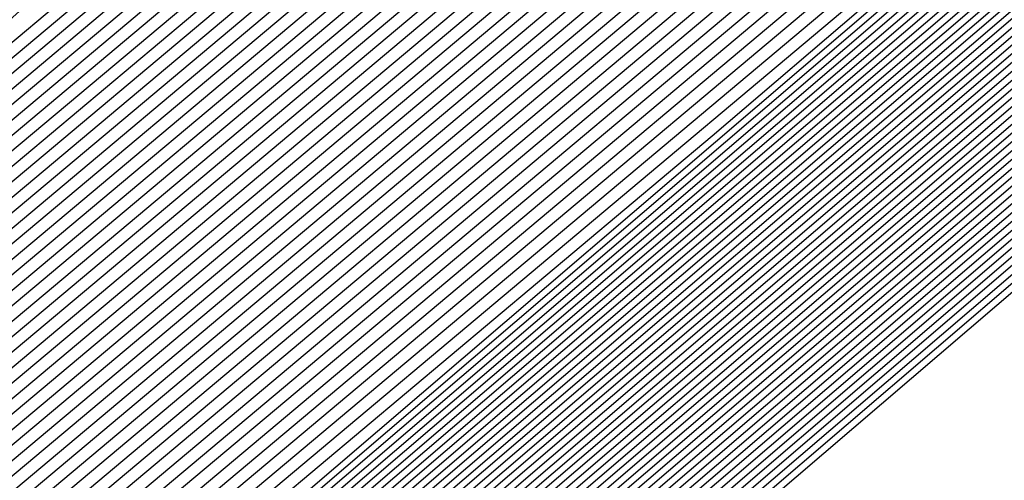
# Model space of a CAD drawing. Extents: x 3249832 to 3255657, y 13789405 to 13793316.
# Tile 800 of 1056: x 3253208.856 to 3253209.124, y 13791257.616 to 13791257.742. Entities that reach past the tile are written whole.
import ezdxf

# ---------------------------------------------------------------- set-up
doc = ezdxf.new("R2010")
doc.units = 0
doc.header["$LTSCALE"] = 100
doc.header["$MEASUREMENT"] = 0
for name, color, linetype in [('GRATIO_03231_CON', 1, 'CONTINUOUS'), ('GRATIO_0323_ICON', 1, 'CONTINUOUS'), ('TARGETS_EAST', 7, 'CONTINUOUS')]:
    doc.layers.add(name, color=color, linetype=linetype)

# ---------------------------------------------------------------- blocks, each defined once
blk = doc.blocks.new('Gratio_032316_contours')
at = {"layer": 'GRATIO_03231_CON', "color": 5, "linetype": 'Continuous', "flags": 128}
for points in [[(3253308.192, 13791343.54795), (3253292.88418, 13791330.06879), (3253274.82152, 13791314.26524), (3253259.43492, 13791300.86805), (3253250.80192, 13791293.42045), (3253247.58666, 13791290.71576), (3253247.09991, 13791290.35984), (3253246.63023, 13791289.95949), (3253243.37731, 13791287.12548), (3253234.5186, 13791279.46953), (3253219.10173, 13791266.20888), (3253203.65505, 13791252.98282), (3253196.57706, 13791247.03615)], [(3253307.93948, 13791343.33011), (3253292.69468, 13791329.90645), (3253274.70635, 13791314.16802), (3253259.38301, 13791300.82611), (3253250.78538, 13791293.40937), (3253247.58319, 13791290.71602), (3253247.09838, 13791290.36164), (3253246.63006, 13791289.96223), (3253243.38596, 13791287.13554), (3253234.55099, 13791279.49977), (3253219.17525, 13791266.27429), (3253203.76972, 13791253.08339), (3253196.71057, 13791247.15255)], [(3253307.68696, 13791343.11228), (3253292.50518, 13791329.74412), (3253274.59119, 13791314.0708), (3253259.33109, 13791300.78416), (3253250.76884, 13791293.3983), (3253247.57972, 13791290.71628), (3253247.09685, 13791290.36343), (3253246.62988, 13791289.96496), (3253243.39462, 13791287.1456), (3253234.58339, 13791279.53), (3253219.24877, 13791266.33971), (3253203.88439, 13791253.18397), (3253196.84408, 13791247.26894)], [(3253307.18192, 13791342.67661), (3253292.12619, 13791329.41946), (3253274.36086, 13791313.87636), (3253259.22726, 13791300.70028), (3253250.73575, 13791293.37615), (3253247.57277, 13791290.7168), (3253247.09378, 13791290.36703), (3253246.62953, 13791289.97042), (3253243.41193, 13791287.16573), (3253234.64818, 13791279.59048), (3253219.39582, 13791266.47055), (3253204.11372, 13791253.38512), (3253197.11109, 13791247.50173)], [(3253306.9294, 13791342.45877), (3253291.93669, 13791329.25712), (3253274.24569, 13791313.77914), (3253259.17535, 13791300.65833), (3253250.71921, 13791293.36507), (3253247.5693, 13791290.71706), (3253247.09225, 13791290.36882), (3253246.62935, 13791289.97315), (3253243.42058, 13791287.17579), (3253234.68057, 13791279.62072), (3253219.46933, 13791266.53596), (3253204.22838, 13791253.4857), (3253197.2446, 13791247.61813)], [(3253306.67688, 13791342.24094), (3253291.74719, 13791329.09479), (3253274.13052, 13791313.68192), (3253259.12343, 13791300.61639), (3253250.70267, 13791293.354), (3253247.56583, 13791290.71731), (3253247.09072, 13791290.37062), (3253246.62918, 13791289.97588), (3253243.42924, 13791287.18585), (3253234.71297, 13791279.65096), (3253219.54285, 13791266.60138), (3253204.34305, 13791253.58627), (3253197.37811, 13791247.73453)], [(3253306.42436, 13791342.0231), (3253291.55769, 13791328.93246), (3253274.01535, 13791313.58469), (3253259.07151, 13791300.57445), (3253250.68613, 13791293.34292), (3253247.56236, 13791290.71757), (3253247.08919, 13791290.37242), (3253246.629, 13791289.97862), (3253243.43789, 13791287.19591), (3253234.74536, 13791279.68119), (3253219.61637, 13791266.6668), (3253204.45771, 13791253.68685), (3253197.51162, 13791247.85092)], [(3253305.91932, 13791341.58743), (3253291.17869, 13791328.60779), (3253273.78502, 13791313.39025), (3253258.96768, 13791300.49056), (3253250.65304, 13791293.32077), (3253247.55541, 13791290.71809), (3253247.08612, 13791290.37601), (3253246.62865, 13791289.98408), (3253243.4552, 13791287.21604), (3253234.81015, 13791279.74167), (3253219.76341, 13791266.79763), (3253204.68704, 13791253.888), (3253197.77863, 13791248.08372)], [(3253305.6668, 13791341.36959), (3253290.98919, 13791328.44546), (3253273.66985, 13791313.29303), (3253258.91577, 13791300.44861), (3253250.6365, 13791293.30969), (3253247.55194, 13791290.71835), (3253247.08459, 13791290.37781), (3253246.62848, 13791289.98681), (3253243.46386, 13791287.2261), (3253234.84255, 13791279.77191), (3253219.83693, 13791266.86305), (3253204.80171, 13791253.98858), (3253197.91214, 13791248.20012)], [(3253305.41428, 13791341.15176), (3253290.79969, 13791328.28313), (3253273.55469, 13791313.19581), (3253258.86385, 13791300.40667), (3253250.61995, 13791293.29862), (3253247.54847, 13791290.71861), (3253247.08306, 13791290.3796), (3253246.6283, 13791289.98954), (3253243.47251, 13791287.23616), (3253234.87494, 13791279.80214), (3253219.91045, 13791266.92847), (3253204.91637, 13791254.08915), (3253198.04565, 13791248.31651)], [(3253305.16176, 13791340.93392), (3253290.6102, 13791328.1208), (3253273.43952, 13791313.09859), (3253258.81194, 13791300.36473), (3253250.60341, 13791293.28754), (3253247.545, 13791290.71886), (3253247.08152, 13791290.3814), (3253246.62812, 13791289.99227), (3253243.48117, 13791287.24622), (3253234.90734, 13791279.83238), (3253219.98397, 13791266.99388), (3253205.03104, 13791254.18973), (3253198.17916, 13791248.43291)], [(3253304.65672, 13791340.49825), (3253290.2312, 13791327.79613), (3253273.20919, 13791312.90414), (3253258.70811, 13791300.28084), (3253250.57033, 13791293.26539), (3253247.53805, 13791290.71938), (3253247.07846, 13791290.385), (3253246.62777, 13791289.99774), (3253243.49848, 13791287.26634), (3253234.97213, 13791279.89286), (3253220.13101, 13791267.12472), (3253205.26037, 13791254.39088), (3253198.44617, 13791248.6657)], [(3253304.4042, 13791340.28041), (3253290.0417, 13791327.6338), (3253273.09402, 13791312.80692), (3253258.65619, 13791300.2389), (3253250.55378, 13791293.25432), (3253247.53458, 13791290.71964), (3253247.07693, 13791290.38679), (3253246.6276, 13791290.00047), (3253243.50713, 13791287.2764), (3253235.00453, 13791279.9231), (3253220.20453, 13791267.19013), (3253205.37503, 13791254.49146), (3253198.57968, 13791248.7821)], [(3253304.15168, 13791340.06258), (3253289.8522, 13791327.47147), (3253272.97886, 13791312.7097), (3253258.60428, 13791300.19695), (3253250.53724, 13791293.24324), (3253247.53111, 13791290.7199), (3253247.07539, 13791290.38859), (3253246.62742, 13791290.0032), (3253243.51579, 13791287.28647), (3253235.03692, 13791279.95333), (3253220.27805, 13791267.25555), (3253205.4897, 13791254.59203), (3253198.71319, 13791248.8985)], [(3253303.89916, 13791339.84474), (3253289.6627, 13791327.30914), (3253272.86369, 13791312.61248), (3253258.55236, 13791300.15501), (3253250.5207, 13791293.23216), (3253247.52764, 13791290.72015), (3253247.07386, 13791290.39039), (3253246.62724, 13791290.00593), (3253243.52444, 13791287.29653), (3253235.06932, 13791279.98357), (3253220.35157, 13791267.32097), (3253205.60436, 13791254.69261), (3253198.8467, 13791249.01489)], [(3253303.39412, 13791339.40907), (3253289.2837, 13791326.98447), (3253272.63335, 13791312.41804), (3253258.44853, 13791300.07112), (3253250.48761, 13791293.21001), (3253247.52069, 13791290.72067), (3253247.0708, 13791290.39398), (3253246.62689, 13791290.0114), (3253243.54175, 13791287.31665), (3253235.13411, 13791280.04405), (3253220.49861, 13791267.4518), (3253205.83369, 13791254.89376), (3253199.11371, 13791249.24769)], [(3253303.1416, 13791339.19123), (3253289.09421, 13791326.82214), (3253272.51819, 13791312.32081), (3253258.39661, 13791300.02918), (3253250.47107, 13791293.19894), (3253247.51722, 13791290.72093), (3253247.06927, 13791290.39578), (3253246.62672, 13791290.01413), (3253243.55041, 13791287.32671), (3253235.1665, 13791280.07429), (3253220.57213, 13791267.51722), (3253205.94836, 13791254.99434), (3253199.24722, 13791249.36409)], [(3253302.88908, 13791338.9734), (3253288.90471, 13791326.65981), (3253272.40302, 13791312.22359), (3253258.3447, 13791299.98724), (3253250.45453, 13791293.18786), (3253247.51375, 13791290.72119), (3253247.06773, 13791290.39757), (3253246.62654, 13791290.01686), (3253243.55907, 13791287.33677), (3253235.1989, 13791280.10452), (3253220.64565, 13791267.58263), (3253206.06302, 13791255.09491), (3253199.38073, 13791249.48048)], [(3253302.63656, 13791338.75556), (3253288.71521, 13791326.49747), (3253272.28786, 13791312.12637), (3253258.29278, 13791299.94529), (3253250.43798, 13791293.17679), (3253247.51028, 13791290.72145), (3253247.0662, 13791290.39937), (3253246.62637, 13791290.01959), (3253243.56772, 13791287.34683), (3253235.23129, 13791280.13476), (3253220.71917, 13791267.64805), (3253206.17769, 13791255.19549), (3253199.51423, 13791249.59688)], [(3253302.13153, 13791338.31989), (3253288.33621, 13791326.17281), (3253272.05752, 13791311.93193), (3253258.18895, 13791299.8614), (3253250.4049, 13791293.15464), (3253247.50334, 13791290.72196), (3253247.06314, 13791290.40297), (3253246.62601, 13791290.02505), (3253243.58503, 13791287.36696), (3253235.29608, 13791280.19524), (3253220.86621, 13791267.77889), (3253206.40702, 13791255.39664), (3253199.78125, 13791249.82967)], [(3253301.879, 13791338.10206), (3253288.14671, 13791326.01048), (3253271.94236, 13791311.83471), (3253258.13704, 13791299.81946), (3253250.38836, 13791293.14356), (3253247.49986, 13791290.72222), (3253247.0616, 13791290.40476), (3253246.62584, 13791290.02779), (3253243.59369, 13791287.37702), (3253235.32848, 13791280.22547), (3253220.93973, 13791267.8443), (3253206.52168, 13791255.49722), (3253199.91476, 13791249.94607)], [(3253301.62648, 13791337.88422), (3253287.95721, 13791325.84815), (3253271.82719, 13791311.73748), (3253258.08512, 13791299.77752), (3253250.37181, 13791293.13248), (3253247.49639, 13791290.72248), (3253247.06007, 13791290.40656), (3253246.62566, 13791290.03052), (3253243.60234, 13791287.38708), (3253235.36087, 13791280.25571), (3253221.01325, 13791267.90972), (3253206.63635, 13791255.59779), (3253200.04827, 13791250.06247)], [(3253301.37397, 13791337.66638), (3253287.76771, 13791325.68581), (3253271.71202, 13791311.64027), (3253258.03321, 13791299.73557), (3253250.35527, 13791293.12141), (3253247.49292, 13791290.72274), (3253247.05854, 13791290.40836), (3253246.62549, 13791290.03325), (3253243.611, 13791287.39714), (3253235.39327, 13791280.28595), (3253221.08677, 13791267.97514), (3253206.75101, 13791255.69837), (3253200.18178, 13791250.17887)], [(3253300.86893, 13791337.23071), (3253287.38872, 13791325.36115), (3253271.48169, 13791311.44582), (3253257.92938, 13791299.65169), (3253250.32219, 13791293.09926), (3253247.48598, 13791290.72325), (3253247.05547, 13791290.41195), (3253246.62514, 13791290.03871), (3253243.62831, 13791287.41727), (3253235.45806, 13791280.34643), (3253221.23381, 13791268.10597), (3253206.98034, 13791255.89952), (3253200.44879, 13791250.41166)], [(3253300.61641, 13791337.01288), (3253287.19922, 13791325.19882), (3253271.36652, 13791311.3486), (3253257.87746, 13791299.60974), (3253250.30564, 13791293.08818), (3253247.4825, 13791290.72351), (3253247.05394, 13791290.41375), (3253246.62496, 13791290.04144), (3253243.63696, 13791287.42733), (3253235.49045, 13791280.37666), (3253221.30733, 13791268.17139), (3253207.09501, 13791256.0001), (3253200.5823, 13791250.52806)], [(3253300.36389, 13791336.79504), (3253287.00972, 13791325.03648), (3253271.25136, 13791311.25138), (3253257.82555, 13791299.5678), (3253250.2891, 13791293.07711), (3253247.47903, 13791290.72377), (3253247.05241, 13791290.41554), (3253246.62478, 13791290.04418), (3253243.64562, 13791287.43739), (3253235.52285, 13791280.4069), (3253221.38085, 13791268.2368), (3253207.20967, 13791256.10068), (3253200.71581, 13791250.64445)], [(3253300.11137, 13791336.57721), (3253286.82022, 13791324.87415), (3253271.13619, 13791311.15416), (3253257.77363, 13791299.52586), (3253250.27256, 13791293.06603), (3253247.47556, 13791290.72403), (3253247.05088, 13791290.41734), (3253246.62461, 13791290.04691), (3253243.65427, 13791287.44745), (3253235.55525, 13791280.43714), (3253221.45437, 13791268.30222), (3253207.32434, 13791256.20125), (3253200.84931, 13791250.76085)], [(3253299.60633, 13791336.14153), (3253286.44122, 13791324.54949), (3253270.90586, 13791310.95971), (3253257.6698, 13791299.44197), (3253250.23947, 13791293.04388), (3253247.46862, 13791290.72454), (3253247.04781, 13791290.42093), (3253246.62426, 13791290.05237), (3253243.67158, 13791287.46757), (3253235.62004, 13791280.49761), (3253221.60141, 13791268.43306), (3253207.55367, 13791256.4024), (3253201.11633, 13791250.99364)], [(3253299.35381, 13791335.9237), (3253286.25172, 13791324.38716), (3253270.79069, 13791310.86249), (3253257.61789, 13791299.40003), (3253250.22293, 13791293.0328), (3253247.46514, 13791290.7248), (3253247.04628, 13791290.42273), (3253246.62408, 13791290.0551), (3253243.68024, 13791287.47763), (3253235.65243, 13791280.52785), (3253221.67493, 13791268.49847), (3253207.66834, 13791256.50298), (3253201.24984, 13791251.11004)], [(3253299.10129, 13791335.70586), (3253286.06223, 13791324.22482), (3253270.67552, 13791310.76527), (3253257.56597, 13791299.35808), (3253250.20639, 13791293.02173), (3253247.46167, 13791290.72506), (3253247.04475, 13791290.42453), (3253246.62391, 13791290.05783), (3253243.68889, 13791287.4877), (3253235.68483, 13791280.55809), (3253221.74845, 13791268.56389), (3253207.783, 13791256.60355), (3253201.38335, 13791251.22644)], [(3253298.84877, 13791335.48803), (3253285.87273, 13791324.06249), (3253270.56035, 13791310.66805), (3253257.51405, 13791299.31614), (3253250.18984, 13791293.01065), (3253247.4582, 13791290.72532), (3253247.04322, 13791290.42633), (3253246.62373, 13791290.06056), (3253243.69755, 13791287.49776), (3253235.71722, 13791280.58833), (3253221.82197, 13791268.62931), (3253207.89767, 13791256.70413), (3253201.51686, 13791251.34284)], [(3253298.34373, 13791335.05235), (3253285.49373, 13791323.73782), (3253270.33006, 13791310.47357), (3253257.41034, 13791299.23211), (3253250.15702, 13791292.9882), (3253247.45165, 13791290.72536), (3253247.04061, 13791290.42937), (3253246.62378, 13791290.06555), (3253243.71512, 13791287.51757), (3253235.78213, 13791280.64867), (3253221.96904, 13791268.7601), (3253208.127, 13791256.90528), (3253201.78387, 13791251.57563)], [(3253298.09121, 13791334.83452), (3253285.30424, 13791323.57548), (3253270.21493, 13791310.37629), (3253257.35856, 13791299.19), (3253250.14077, 13791292.97675), (3253247.44864, 13791290.72505), (3253247.03961, 13791290.4305), (3253246.62406, 13791290.06771), (3253243.72406, 13791287.52727), (3253235.81466, 13791280.67874), (3253222.0426, 13791268.82547), (3253208.24167, 13791257.00585), (3253201.91738, 13791251.69203)], [(3253297.83869, 13791334.61668), (3253285.11475, 13791323.41314), (3253270.09981, 13791310.27902), (3253257.30679, 13791299.14788), (3253250.12455, 13791292.96527), (3253247.44567, 13791290.72468), (3253247.03867, 13791290.43158), (3253246.62439, 13791290.06982), (3253243.73305, 13791287.53693), (3253235.8472, 13791280.70879), (3253222.11616, 13791268.89083), (3253208.35634, 13791257.10642), (3253202.05089, 13791251.80842)], [(3253222.18973, 13791268.9562), (3253208.47101, 13791257.20698), (3253202.18439, 13791251.92482), (3253202.18439, 13791251.92482), (3253208.30778, 13791257.39414), (3253221.8874, 13791269.30278)], [(3253222.33685, 13791269.08692), (3253208.70035, 13791257.40813), (3253202.45141, 13791252.15761), (3253202.45141, 13791252.15761), (3253208.5381, 13791257.59416), (3253222.03635, 13791269.43142)], [(3253222.41042, 13791269.15229), (3253208.81502, 13791257.50869), (3253202.58492, 13791252.27401), (3253202.58492, 13791252.27401), (3253208.65326, 13791257.69417), (3253222.11082, 13791269.49575)], [(3253222.48398, 13791269.21765), (3253208.92969, 13791257.60926), (3253202.71843, 13791252.39041), (3253202.71843, 13791252.39041), (3253208.76842, 13791257.79418), (3253222.18529, 13791269.56007)], [(3253222.55754, 13791269.28301), (3253209.04436, 13791257.70983), (3253202.85194, 13791252.50681), (3253202.85193, 13791252.50681), (3253208.88358, 13791257.89419), (3253222.25977, 13791269.62439)], [(3253222.70467, 13791269.41374), (3253209.2737, 13791257.91097), (3253203.11895, 13791252.7396), (3253203.11895, 13791252.7396), (3253209.1139, 13791258.0942), (3253222.40871, 13791269.75304)], [(3253222.77823, 13791269.4791), (3253209.38837, 13791258.01154), (3253203.25246, 13791252.856), (3253203.25246, 13791252.856), (3253209.22906, 13791258.19421), (3253222.48319, 13791269.81736)], [(3253222.8518, 13791269.54447), (3253209.50304, 13791258.11211), (3253203.38597, 13791252.97239), (3253203.38597, 13791252.97239), (3253209.34422, 13791258.29422), (3253222.55766, 13791269.88168)], [(3253222.92536, 13791269.60983), (3253209.61771, 13791258.21268), (3253203.51947, 13791253.08879), (3253203.51947, 13791253.08879), (3253209.45938, 13791258.39423), (3253222.63214, 13791269.946)], [(3253294.55593, 13791331.78482), (3253282.65133, 13791321.30274), (3253268.6032, 13791309.01445), (3253256.6338, 13791298.60027), (3253249.91373, 13791292.81609), (3253247.40711, 13791290.71997), (3253247.02638, 13791290.44557), (3253246.62867, 13791290.09727), (3253243.8498, 13791287.66252), (3253236.27025, 13791281.09954), (3253223.07249, 13791269.74056), (3253209.84706, 13791258.41382), (3253203.78649, 13791253.32159), (3253203.78649, 13791253.32159), (3253209.68971, 13791258.59423), (3253222.78114, 13791270.07458), (3253235.89161, 13791281.53353), (3253243.79641, 13791288.43297), (3253249.04881, 13791292.99861), (3253256.14655, 13791299.14707), (3253268.13516, 13791309.52901), (3253282.25127, 13791321.73092), (3253294.2793, 13791332.07331)], [(3253294.30341, 13791331.56698), (3253282.46184, 13791321.1404), (3253268.48808, 13791308.91717), (3253256.58203, 13791298.55815), (3253249.89752, 13791292.80461), (3253247.40414, 13791290.71961), (3253247.02543, 13791290.44664), (3253246.629, 13791290.09938), (3253243.85878, 13791287.67218), (3253236.30279, 13791281.1296), (3253223.14605, 13791269.80592), (3253209.96173, 13791258.51439), (3253203.92, 13791253.43798), (3253203.92, 13791253.43798), (3253209.80487, 13791258.69424), (3253222.85565, 13791270.13885), (3253235.92547, 13791281.56208), (3253243.80512, 13791288.43921), (3253249.03601, 13791292.98573), (3253256.09723, 13791299.1022), (3253268.02248, 13791309.42905), (3253282.06389, 13791321.56632), (3253294.02824, 13791331.85395)], [(3253294.05089, 13791331.34915), (3253282.27235, 13791320.97806), (3253268.37296, 13791308.8199), (3253256.53026, 13791298.51602), (3253249.8813, 13791292.79314), (3253247.40117, 13791290.71925), (3253247.02448, 13791290.44772), (3253246.62933, 13791290.10149), (3253243.86776, 13791287.68184), (3253236.33533, 13791281.15966), (3253223.21961, 13791269.87129), (3253210.0764, 13791258.61496), (3253204.05351, 13791253.55438), (3253204.05351, 13791253.55438), (3253209.92004, 13791258.79424), (3253222.93017, 13791270.20313), (3253235.95934, 13791281.59062), (3253243.81382, 13791288.44544), (3253249.02321, 13791292.97286), (3253256.04791, 13791299.05733), (3253267.90979, 13791309.32909), (3253281.87651, 13791321.40172), (3253293.77719, 13791331.63458)], [(3253293.79837, 13791331.13131), (3253282.08285, 13791320.81572), (3253268.25784, 13791308.72262), (3253256.47849, 13791298.4739), (3253249.86508, 13791292.78166), (3253247.39821, 13791290.71889), (3253247.02354, 13791290.4488), (3253246.62966, 13791290.1036), (3253243.87675, 13791287.6915), (3253236.36787, 13791281.18972), (3253223.29318, 13791269.93665), (3253210.19107, 13791258.71553), (3253204.18702, 13791253.67078), (3253204.18701, 13791253.67078), (3253210.0352, 13791258.89424), (3253223.00468, 13791270.26741), (3253235.9932, 13791281.61917), (3253243.82253, 13791288.45167), (3253249.01041, 13791292.95999), (3253255.9986, 13791299.01245), (3253267.79711, 13791309.22914), (3253281.68913, 13791321.23712), (3253293.52613, 13791331.41522)], [(3253281.70387, 13791320.49104), (3253268.02759, 13791308.52807), (3253256.37495, 13791298.38965), (3253249.83265, 13791292.75871), (3253247.39227, 13791290.71816), (3253247.02165, 13791290.45095), (3253246.63032, 13791290.10782), (3253243.89471, 13791287.71083), (3253236.43295, 13791281.24983), (3253223.4403, 13791270.06738), (3253210.42041, 13791258.91666), (3253204.45403, 13791253.90357), (3253204.45403, 13791253.90357), (3253210.2655, 13791259.09429), (3253223.15342, 13791270.39627), (3253236.05998, 13791281.67732), (3253243.49467, 13791288.16911), (3253246.23629, 13791290.55891), (3253246.63094, 13791290.89792), (3253246.97688, 13791291.19282), (3253249.38096, 13791293.27243), (3253255.90221, 13791298.92109), (3253267.57241, 13791309.02875), (3253281.31446, 13791320.90786)], [(3253281.51437, 13791320.3287), (3253267.91246, 13791308.4308), (3253256.32319, 13791298.34753), (3253249.81643, 13791292.74723), (3253247.38931, 13791290.7178), (3253247.0207, 13791290.45203), (3253246.63065, 13791290.10993), (3253243.90369, 13791287.72049), (3253236.4655, 13791281.27989), (3253223.51387, 13791270.13274), (3253210.53508, 13791259.01723), (3253204.58754, 13791254.01997), (3253204.58754, 13791254.01997), (3253210.38066, 13791259.1943), (3253223.22789, 13791270.4606), (3253236.0937, 13791281.70603), (3253243.50493, 13791288.17732), (3253246.23793, 13791290.55953), (3253246.63143, 13791290.89735), (3253246.97568, 13791291.19044), (3253249.36691, 13791293.25849), (3253255.85289, 13791298.87622), (3253267.45972, 13791308.92879), (3253281.12708, 13791320.74326)], [(3253281.32488, 13791320.16636), (3253267.79734, 13791308.33352), (3253256.27142, 13791298.30541), (3253249.80022, 13791292.73576), (3253247.38634, 13791290.71744), (3253247.01976, 13791290.4531), (3253246.63098, 13791290.11204), (3253243.91267, 13791287.73015), (3253236.49804, 13791281.30995), (3253223.58743, 13791270.1981), (3253210.64975, 13791259.1178), (3253204.72105, 13791254.13636), (3253204.72105, 13791254.13637), (3253210.49582, 13791259.2943), (3253223.30236, 13791270.52492), (3253236.12742, 13791281.73474), (3253243.51518, 13791288.18552), (3253246.23956, 13791290.56015), (3253246.63193, 13791290.89678), (3253246.97448, 13791291.18805), (3253249.35287, 13791293.24455), (3253255.80356, 13791298.83135), (3253267.34704, 13791308.82884), (3253280.9397, 13791320.57865)], [(3253281.13539, 13791320.00402), (3253267.68222, 13791308.23625), (3253256.21965, 13791298.26328), (3253249.784, 13791292.72428), (3253247.38337, 13791290.71708), (3253247.01881, 13791290.45418), (3253246.63131, 13791290.11416), (3253243.92165, 13791287.73981), (3253236.53058, 13791281.34001), (3253223.66099, 13791270.26347), (3253210.76442, 13791259.21837), (3253204.85455, 13791254.25276), (3253204.85455, 13791254.25276), (3253210.61098, 13791259.39431), (3253223.37683, 13791270.58925), (3253236.16114, 13791281.76345), (3253243.52543, 13791288.19373), (3253246.2412, 13791290.56077), (3253246.63242, 13791290.89621), (3253246.97329, 13791291.18567), (3253249.33882, 13791293.23061), (3253255.75424, 13791298.78648), (3253267.23435, 13791308.72888), (3253280.75231, 13791320.41405)], [(3253267.45197, 13791308.0417), (3253256.11611, 13791298.17904), (3253249.75157, 13791292.70133), (3253247.37744, 13791290.71635), (3253247.01692, 13791290.45633), (3253246.63197, 13791290.11838), (3253243.93961, 13791287.75913), (3253236.59567, 13791281.40012), (3253223.80812, 13791270.3942), (3253210.99376, 13791259.41951), (3253205.12157, 13791254.48556), (3253205.12157, 13791254.48556), (3253210.84129, 13791259.59433), (3253223.52577, 13791270.7179), (3253236.22858, 13791281.82086), (3253243.54593, 13791288.21014), (3253246.24446, 13791290.562), (3253246.6334, 13791290.89508), (3253246.97089, 13791291.1809), (3253249.31072, 13791293.20273), (3253255.65559, 13791298.69674), (3253267.00898, 13791308.52897)], [(3253267.33685, 13791307.94442), (3253256.06434, 13791298.13691), (3253249.73535, 13791292.68985), (3253247.37447, 13791290.71599), (3253247.01598, 13791290.45741), (3253246.6323, 13791290.12049), (3253243.9486, 13791287.76879), (3253236.62821, 13791281.43018), (3253223.88168, 13791270.45956), (3253211.10843, 13791259.52008), (3253205.25508, 13791254.60195), (3253205.25508, 13791254.60195), (3253210.95645, 13791259.69434), (3253223.60023, 13791270.78223), (3253236.2623, 13791281.84957), (3253243.55619, 13791288.21834), (3253246.2461, 13791290.56262), (3253246.63389, 13791290.89451), (3253246.96969, 13791291.17852), (3253249.29667, 13791293.18879), (3253255.60626, 13791298.65187), (3253266.8963, 13791308.42902)], [(3253267.22172, 13791307.84715), (3253256.01257, 13791298.09479), (3253249.71913, 13791292.67838), (3253247.37151, 13791290.71563), (3253247.01503, 13791290.45848), (3253246.63263, 13791290.1226), (3253243.95758, 13791287.77846), (3253236.66075, 13791281.46024), (3253223.95525, 13791270.52492), (3253211.2231, 13791259.62065), (3253205.38858, 13791254.71835), (3253205.38859, 13791254.71835), (3253211.07161, 13791259.79435), (3253223.6747, 13791270.84655), (3253236.29602, 13791281.87828), (3253243.56644, 13791288.22655), (3253246.24773, 13791290.56324), (3253246.63439, 13791290.89394), (3253246.9685, 13791291.17613), (3253249.28262, 13791293.17485), (3253255.55694, 13791298.607), (3253266.78361, 13791308.32906)], [(3253267.1066, 13791307.74987), (3253255.96081, 13791298.05266), (3253249.70292, 13791292.6669), (3253247.36854, 13791290.71526), (3253247.01409, 13791290.45956), (3253246.63296, 13791290.12471), (3253243.96656, 13791287.78812), (3253236.69329, 13791281.49029), (3253224.02881, 13791270.59029), (3253211.33777, 13791259.72122), (3253205.52209, 13791254.83475), (3253205.52209, 13791254.83475), (3253211.18677, 13791259.89435), (3253223.74917, 13791270.91088), (3253236.32974, 13791281.90699), (3253243.57669, 13791288.23475), (3253246.24937, 13791290.56386), (3253246.63488, 13791290.89337), (3253246.9673, 13791291.17375), (3253249.26858, 13791293.16091), (3253255.50762, 13791298.56213), (3253266.67093, 13791308.22911)], [(3253266.87636, 13791307.55532), (3253255.85727, 13791297.96842), (3253249.67048, 13791292.64395), (3253247.36261, 13791290.71454), (3253247.01219, 13791290.46171), (3253246.63362, 13791290.12893), (3253243.98452, 13791287.80744), (3253236.75838, 13791281.55041), (3253224.17594, 13791270.72101), (3253211.56711, 13791259.92236), (3253205.78911, 13791255.06754), (3253205.78911, 13791255.06754), (3253211.41709, 13791260.09437), (3253223.89811, 13791271.03953), (3253236.39717, 13791281.9644), (3253243.59719, 13791288.25117), (3253246.25263, 13791290.56509), (3253246.63586, 13791290.89224), (3253246.96491, 13791291.16898), (3253249.24048, 13791293.13303), (3253255.40897, 13791298.4724), (3253266.44556, 13791308.0292)], [(3253266.76123, 13791307.45805), (3253255.8055, 13791297.92629), (3253249.65427, 13791292.63247), (3253247.35964, 13791290.71418), (3253247.01125, 13791290.46279), (3253246.63395, 13791290.13104), (3253243.9935, 13791287.8171), (3253236.79092, 13791281.58047), (3253224.2495, 13791270.78638), (3253211.68179, 13791260.02293), (3253205.92262, 13791255.18394), (3253205.92262, 13791255.18394), (3253211.53225, 13791260.19438), (3253223.97258, 13791271.10386), (3253236.43089, 13791281.99311), (3253243.60744, 13791288.25937), (3253246.25427, 13791290.56571), (3253246.63635, 13791290.89167), (3253246.96371, 13791291.1666), (3253249.22643, 13791293.11909), (3253255.35964, 13791298.42753), (3253266.33287, 13791307.92924)], [(3253266.64611, 13791307.36077), (3253255.75373, 13791297.88417), (3253249.63805, 13791292.621), (3253247.35667, 13791290.71382), (3253247.0103, 13791290.46387), (3253246.63428, 13791290.13316), (3253244.00248, 13791287.82676), (3253236.82346, 13791281.61053), (3253224.32306, 13791270.85174), (3253211.79646, 13791260.1235), (3253206.05613, 13791255.30034), (3253206.05613, 13791255.30033), (3253211.64741, 13791260.29439), (3253224.04705, 13791271.16818), (3253236.46461, 13791282.02182), (3253243.6177, 13791288.26758), (3253246.2559, 13791290.56633), (3253246.63684, 13791290.8911), (3253246.96251, 13791291.16422), (3253249.21238, 13791293.10515), (3253255.31032, 13791298.38266), (3253266.22019, 13791307.82929)], [(3253266.53099, 13791307.2635), (3253255.70196, 13791297.84205), (3253249.62183, 13791292.60952), (3253247.35371, 13791290.71345), (3253247.00936, 13791290.46494), (3253246.63461, 13791290.13527), (3253244.01147, 13791287.83642), (3253236.856, 13791281.64058), (3253224.39663, 13791270.9171), (3253211.91113, 13791260.22407), (3253206.18963, 13791255.41673), (3253206.18963, 13791255.41673), (3253211.76257, 13791260.3944), (3253224.12152, 13791271.23251), (3253236.49833, 13791282.05053), (3253243.62795, 13791288.27578), (3253246.25754, 13791290.56695), (3253246.63734, 13791290.89054), (3253246.96131, 13791291.16183), (3253249.19833, 13791293.09121), (3253255.26099, 13791298.33779), (3253266.1075, 13791307.72933)], [(3253266.30074, 13791307.06895), (3253255.59843, 13791297.7578), (3253249.5894, 13791292.58657), (3253247.34778, 13791290.71273), (3253247.00747, 13791290.4671), (3253246.63526, 13791290.13949), (3253244.02943, 13791287.85574), (3253236.92109, 13791281.7007), (3253224.54375, 13791271.04783), (3253212.14047, 13791260.42521), (3253206.45665, 13791255.64953), (3253206.45665, 13791255.64953), (3253211.99289, 13791260.59441), (3253224.27046, 13791271.36115), (3253236.56577, 13791282.10794), (3253243.64845, 13791288.29219), (3253246.2608, 13791290.56818), (3253246.63832, 13791290.8894), (3253246.95892, 13791291.15707), (3253249.17024, 13791293.06333), (3253255.16235, 13791298.24805), (3253265.88213, 13791307.52942)], [(3253266.18562, 13791306.97167), (3253255.54666, 13791297.71567), (3253249.57318, 13791292.57509), (3253247.34481, 13791290.71237), (3253247.00652, 13791290.46817), (3253246.63559, 13791290.1416), (3253244.03841, 13791287.86541), (3253236.95363, 13791281.73076), (3253224.61732, 13791271.1132), (3253212.25514, 13791260.52577), (3253206.59016, 13791255.76592), (3253206.59016, 13791255.76592), (3253212.10805, 13791260.69442), (3253224.34492, 13791271.42548), (3253236.59949, 13791282.13665), (3253243.6587, 13791288.3004), (3253246.26244, 13791290.5688), (3253246.63881, 13791290.88883), (3253246.95772, 13791291.15468), (3253249.15619, 13791293.04939), (3253255.11302, 13791298.20318), (3253265.76944, 13791307.42947)], [(3253266.07049, 13791306.8744), (3253255.49489, 13791297.67355), (3253249.55697, 13791292.56362), (3253247.34184, 13791290.712), (3253247.00558, 13791290.46925), (3253246.63592, 13791290.14371), (3253244.04739, 13791287.87507), (3253236.98617, 13791281.76081), (3253224.69088, 13791271.17856), (3253212.36981, 13791260.62634), (3253206.72366, 13791255.88232), (3253206.72367, 13791255.88232), (3253212.22321, 13791260.79443), (3253224.41939, 13791271.4898), (3253236.63321, 13791282.16536), (3253243.66895, 13791288.30861), (3253246.26407, 13791290.56942), (3253246.6393, 13791290.88827), (3253246.95652, 13791291.1523), (3253249.14214, 13791293.03545), (3253255.0637, 13791298.15831), (3253265.65676, 13791307.32951)], [(3253265.95537, 13791306.77712), (3253255.44312, 13791297.63143), (3253249.54075, 13791292.55214), (3253247.33888, 13791290.71164), (3253247.00463, 13791290.47032), (3253246.63625, 13791290.14582), (3253244.05637, 13791287.88473), (3253237.01871, 13791281.79087), (3253224.76444, 13791271.24392), (3253212.48448, 13791260.72691), (3253206.85717, 13791255.99872), (3253206.85717, 13791255.99872), (3253212.33837, 13791260.89444), (3253224.49386, 13791271.55413), (3253236.66693, 13791282.19407), (3253243.67921, 13791288.31681), (3253246.26571, 13791290.57004), (3253246.6398, 13791290.8877), (3253246.95533, 13791291.14992), (3253249.12809, 13791293.02151), (3253255.01437, 13791298.11344), (3253265.54407, 13791307.22956)], [(3253265.72512, 13791306.58257), (3253255.33958, 13791297.54718), (3253249.50832, 13791292.52919), (3253247.33294, 13791290.71092), (3253247.00274, 13791290.47248), (3253246.63691, 13791290.15005), (3253244.07433, 13791287.90405), (3253237.0838, 13791281.85099), (3253224.91157, 13791271.37465), (3253212.71382, 13791260.92805), (3253207.12419, 13791256.23151), (3253207.12419, 13791256.23151), (3253212.56869, 13791261.09446), (3253224.6428, 13791271.68278), (3253236.73437, 13791282.25148), (3253243.69971, 13791288.33322), (3253246.26897, 13791290.57127), (3253246.64078, 13791290.88656), (3253246.95293, 13791291.14515), (3253249.1, 13791292.99362), (3253254.91572, 13791298.02371), (3253265.3187, 13791307.02965)], [(3253265.61, 13791306.4853), (3253255.28781, 13791297.50506), (3253249.4921, 13791292.51771), (3253247.32998, 13791290.71056), (3253247.0018, 13791290.47355), (3253246.63724, 13791290.15216), (3253244.08331, 13791287.91371), (3253237.11634, 13791281.88104), (3253224.98513, 13791271.44001), (3253212.82849, 13791261.02862), (3253207.2577, 13791256.34791), (3253207.2577, 13791256.34791), (3253212.68385, 13791261.19447), (3253224.71727, 13791271.7471), (3253236.76809, 13791282.28019), (3253243.70996, 13791288.34143), (3253246.27061, 13791290.57189), (3253246.64127, 13791290.88599), (3253246.95174, 13791291.14277), (3253249.08595, 13791292.97968), (3253254.8664, 13791297.97884), (3253265.20602, 13791306.92969)], [(3253265.49488, 13791306.38803), (3253255.23605, 13791297.46293), (3253249.47588, 13791292.50624), (3253247.32701, 13791290.71019), (3253247.00085, 13791290.47463), (3253246.63757, 13791290.15427), (3253244.0923, 13791287.92337), (3253237.14888, 13791281.9111), (3253225.0587, 13791271.50538), (3253212.94316, 13791261.12919), (3253207.39121, 13791256.46431), (3253207.39121, 13791256.46431), (3253212.79901, 13791261.29448), (3253224.79174, 13791271.81143), (3253236.80181, 13791282.3089), (3253243.72021, 13791288.34963), (3253246.27224, 13791290.57251), (3253246.64176, 13791290.88543), (3253246.95054, 13791291.14038), (3253249.0719, 13791292.96574), (3253254.81708, 13791297.93397), (3253265.09333, 13791306.82974)], [(3253265.37976, 13791306.29075), (3253255.18428, 13791297.42081), (3253249.45967, 13791292.49476), (3253247.32404, 13791290.70983), (3253246.9999, 13791290.47571), (3253246.6379, 13791290.15638), (3253244.10128, 13791287.93303), (3253237.18142, 13791281.94116), (3253225.13226, 13791271.57074), (3253213.05783, 13791261.22976), (3253207.52471, 13791256.5807), (3253207.52471, 13791256.5807), (3253212.91417, 13791261.39448), (3253224.86621, 13791271.87575), (3253236.83553, 13791282.33761), (3253243.73047, 13791288.35784), (3253246.27388, 13791290.57313), (3253246.64226, 13791290.88486), (3253246.94934, 13791291.138), (3253249.05785, 13791292.9518), (3253254.76775, 13791297.8891), (3253264.98065, 13791306.72978)], [(3253265.14951, 13791306.0962), (3253255.08074, 13791297.33656), (3253249.42723, 13791292.47181), (3253247.31811, 13791290.70911), (3253246.99801, 13791290.47786), (3253246.63856, 13791290.1606), (3253244.11924, 13791287.95236), (3253237.24651, 13791282.00127), (3253225.27938, 13791271.70147), (3253213.28717, 13791261.4309), (3253207.79173, 13791256.8135), (3253207.79173, 13791256.8135), (3253213.14449, 13791261.5945), (3253225.01515, 13791272.0044), (3253236.90297, 13791282.39502), (3253243.75097, 13791288.37425), (3253246.27714, 13791290.57436), (3253246.64324, 13791290.88372), (3253246.94695, 13791291.13323), (3253249.02975, 13791292.92392), (3253254.6691, 13791297.79936), (3253264.75528, 13791306.52987)], [(3253265.03439, 13791305.99892), (3253255.02897, 13791297.29444), (3253249.41102, 13791292.46033), (3253247.31514, 13791290.70874), (3253246.99707, 13791290.47894), (3253246.63889, 13791290.16271), (3253244.12822, 13791287.96202), (3253237.27905, 13791282.03133), (3253225.35295, 13791271.76683), (3253213.40184, 13791261.53147), (3253207.92524, 13791256.92989), (3253207.92524, 13791256.92989), (3253213.25965, 13791261.69451), (3253225.08961, 13791272.06873), (3253236.93669, 13791282.42373), (3253243.76122, 13791288.38246), (3253246.27878, 13791290.57498), (3253246.64373, 13791290.88316), (3253246.94575, 13791291.13085), (3253249.01571, 13791292.90998), (3253254.61978, 13791297.75449), (3253264.64259, 13791306.42992)], [(3253264.91926, 13791305.90165), (3253254.9772, 13791297.25231), (3253249.3948, 13791292.44886), (3253247.31218, 13791290.70838), (3253246.99612, 13791290.48001), (3253246.63922, 13791290.16482), (3253244.1372, 13791287.97168), (3253237.31159, 13791282.06139), (3253225.42651, 13791271.83219), (3253213.51651, 13791261.63204), (3253208.05874, 13791257.04629), (3253208.05875, 13791257.04629), (3253213.37481, 13791261.79452), (3253225.16408, 13791272.13306), (3253236.97041, 13791282.45244), (3253243.77147, 13791288.39066), (3253246.28041, 13791290.5756), (3253246.64422, 13791290.88259), (3253246.94455, 13791291.12847), (3253249.00166, 13791292.89604), (3253254.57046, 13791297.70962), (3253264.52991, 13791306.32996)], [(3253264.80414, 13791305.80438), (3253254.92543, 13791297.21019), (3253249.37858, 13791292.43738), (3253247.30921, 13791290.70802), (3253246.99518, 13791290.48109), (3253246.63955, 13791290.16693), (3253244.14618, 13791287.98134), (3253237.34413, 13791282.09145), (3253225.50007, 13791271.89756), (3253213.63118, 13791261.73261), (3253208.19225, 13791257.16269), (3253208.19225, 13791257.16269), (3253213.48997, 13791261.89453), (3253225.23855, 13791272.19738), (3253237.00413, 13791282.48115), (3253243.78172, 13791288.39887), (3253246.28205, 13791290.57622), (3253246.64472, 13791290.88202), (3253246.94335, 13791291.12608), (3253248.98761, 13791292.8821), (3253254.52113, 13791297.66475), (3253264.41722, 13791306.23001)], [(3253264.57389, 13791305.60983), (3253254.8219, 13791297.12594), (3253249.34615, 13791292.41443), (3253247.30328, 13791290.7073), (3253246.99329, 13791290.48324), (3253246.64021, 13791290.17116), (3253244.16415, 13791288.00066), (3253237.40922, 13791282.15156), (3253225.6472, 13791272.02829), (3253213.86052, 13791261.93375), (3253208.45927, 13791257.39548), (3253208.45927, 13791257.39548), (3253213.72028, 13791262.09454), (3253225.38749, 13791272.32603), (3253237.07157, 13791282.53856), (3253243.80223, 13791288.41528), (3253246.28532, 13791290.57745), (3253246.6457, 13791290.88089), (3253246.94096, 13791291.12132), (3253248.95951, 13791292.85422), (3253254.42248, 13791297.57502), (3253264.19185, 13791306.0301)], [(3253264.45877, 13791305.51255), (3253254.77013, 13791297.08382), (3253249.32993, 13791292.40295), (3253247.30031, 13791290.70693), (3253246.99234, 13791290.48432), (3253246.64054, 13791290.17327), (3253244.17313, 13791288.01032), (3253237.44176, 13791282.18162), (3253225.72077, 13791272.09365), (3253213.97519, 13791262.03431), (3253208.59278, 13791257.51188), (3253208.59278, 13791257.51188), (3253213.83545, 13791262.19455), (3253225.46196, 13791272.39036), (3253237.10529, 13791282.56727), (3253243.81248, 13791288.42348), (3253246.28695, 13791290.57807), (3253246.64619, 13791290.88032), (3253246.93976, 13791291.11893), (3253248.94547, 13791292.84028), (3253254.37316, 13791297.53015), (3253264.07917, 13791305.93015)], [(3253264.34365, 13791305.41528), (3253254.71836, 13791297.0417), (3253249.31372, 13791292.39148), (3253247.29734, 13791290.70657), (3253246.9914, 13791290.48539), (3253246.64087, 13791290.17538), (3253244.18211, 13791288.01998), (3253237.4743, 13791282.21168), (3253225.79433, 13791272.15901), (3253214.08986, 13791262.13489), (3253208.72629, 13791257.62828), (3253208.72628, 13791257.62828), (3253213.9506, 13791262.29456), (3253225.53643, 13791272.45468), (3253237.13901, 13791282.59598), (3253243.82273, 13791288.43169), (3253246.28858, 13791290.57869), (3253246.64668, 13791290.87975), (3253246.93857, 13791291.11655), (3253248.93142, 13791292.82634), (3253254.32383, 13791297.48528), (3253263.96648, 13791305.83019)]]:
    blk.add_lwpolyline(points, dxfattribs=at)
at = {"layer": 'GRATIO_0323_ICON', "color": 7, "linetype": 'Continuous', "flags": 128}
for points in [[(3253307.43444, 13791342.89444), (3253292.31568, 13791329.58179), (3253274.47602, 13791313.97358), (3253259.27918, 13791300.74222), (3253250.7523, 13791293.38722), (3253247.57625, 13791290.71654), (3253247.09531, 13791290.36523), (3253246.62971, 13791289.96769), (3253243.40327, 13791287.15567), (3253234.61578, 13791279.56024), (3253219.3223, 13791266.40513), (3253203.99905, 13791253.28454), (3253196.97759, 13791247.38534)], [(3253306.17184, 13791341.80526), (3253291.36819, 13791328.77013), (3253273.90019, 13791313.48747), (3253259.0196, 13791300.5325), (3253250.66958, 13791293.33184), (3253247.55889, 13791290.71783), (3253247.08765, 13791290.37421), (3253246.62883, 13791289.98135), (3253243.44655, 13791287.20597), (3253234.77776, 13791279.71143), (3253219.68989, 13791266.73221), (3253204.57238, 13791253.78743), (3253197.64512, 13791247.96732)], [(3253304.90924, 13791340.71608), (3253290.4207, 13791327.95847), (3253273.32436, 13791313.00136), (3253258.76002, 13791300.32278), (3253250.58687, 13791293.27647), (3253247.54153, 13791290.71912), (3253247.07999, 13791290.3832), (3253246.62795, 13791289.99501), (3253243.48982, 13791287.25628), (3253234.93973, 13791279.86262), (3253220.05749, 13791267.0593), (3253205.1457, 13791254.2903), (3253198.31267, 13791248.54931)], [(3253303.64664, 13791339.62691), (3253289.4732, 13791327.1468), (3253272.74852, 13791312.51526), (3253258.50045, 13791300.11307), (3253250.50416, 13791293.22109), (3253247.52417, 13791290.72041), (3253247.07233, 13791290.39218), (3253246.62707, 13791290.00866), (3253243.5331, 13791287.30659), (3253235.10171, 13791280.01381), (3253220.42509, 13791267.38638), (3253205.71903, 13791254.79319), (3253198.9802, 13791249.13129)], [(3253302.38404, 13791338.53773), (3253288.52571, 13791326.33514), (3253272.17269, 13791312.02915), (3253258.24087, 13791299.90335), (3253250.42144, 13791293.16571), (3253247.50681, 13791290.7217), (3253247.06467, 13791290.40117), (3253246.62619, 13791290.02232), (3253243.57638, 13791287.3569), (3253235.26369, 13791280.165), (3253220.79269, 13791267.71347), (3253206.29235, 13791255.29606), (3253199.64775, 13791249.71328)], [(3253301.12145, 13791337.44855), (3253287.57822, 13791325.52348), (3253271.59685, 13791311.54304), (3253257.98129, 13791299.69363), (3253250.33873, 13791293.11033), (3253247.48945, 13791290.723), (3253247.05701, 13791290.41015), (3253246.62531, 13791290.03598), (3253243.61965, 13791287.4072), (3253235.42566, 13791280.31619), (3253221.16029, 13791268.04055), (3253206.86568, 13791255.79895), (3253200.31528, 13791250.29526)], [(3253299.85885, 13791336.35937), (3253286.63072, 13791324.71182), (3253271.02102, 13791311.05694), (3253257.72172, 13791299.48391), (3253250.25601, 13791293.05496), (3253247.47209, 13791290.72429), (3253247.04935, 13791290.41914), (3253246.62443, 13791290.04964), (3253243.66293, 13791287.45751), (3253235.58764, 13791280.46738), (3253221.52789, 13791268.36764), (3253207.439, 13791256.30182), (3253200.98282, 13791250.87725)], [(3253298.59625, 13791335.27019), (3253285.68323, 13791323.90016), (3253270.44519, 13791310.57083), (3253257.46214, 13791299.2742), (3253250.1733, 13791292.99958), (3253247.45473, 13791290.72558), (3253247.04168, 13791290.42812), (3253246.62355, 13791290.0633), (3253243.7062, 13791287.50782), (3253235.74962, 13791280.61857), (3253221.89549, 13791268.69472), (3253208.01233, 13791256.80471), (3253201.65036, 13791251.45923)], [(3253222.26329, 13791269.02156), (3253208.58568, 13791257.30755), (3253202.3179, 13791252.04122), (3253202.3179, 13791252.04122), (3253208.42294, 13791257.49415), (3253221.96187, 13791269.36711)], [(3253222.63111, 13791269.34838), (3253209.15903, 13791257.8104), (3253202.98544, 13791252.6232), (3253202.98544, 13791252.6232), (3253208.99874, 13791257.99419), (3253222.33424, 13791269.68871)], [(3253294.80845, 13791332.00265), (3253282.84083, 13791321.46507), (3253268.71833, 13791309.11172), (3253256.68557, 13791298.6424), (3253249.92995, 13791292.82756), (3253247.41007, 13791290.72034), (3253247.02732, 13791290.44449), (3253246.62834, 13791290.09516), (3253243.84082, 13791287.65286), (3253236.2377, 13791281.06949), (3253222.99892, 13791269.67519), (3253209.73238, 13791258.31325), (3253203.65298, 13791253.20519), (3253203.65298, 13791253.20519), (3253209.57454, 13791258.49423), (3253222.70663, 13791270.0103), (3253235.85774, 13791281.50498), (3253243.7877, 13791288.42674), (3253249.0616, 13791293.01148), (3253256.19586, 13791299.19195), (3253268.24784, 13791309.62896), (3253282.43865, 13791321.89552), (3253294.53035, 13791332.29267)], [(3253281.89336, 13791320.65338), (3253268.14271, 13791308.62535), (3253256.42672, 13791298.43178), (3253249.84887, 13791292.77018), (3253247.39524, 13791290.71852), (3253247.02259, 13791290.44987), (3253246.62999, 13791290.10571), (3253243.88573, 13791287.70117), (3253236.40041, 13791281.21978), (3253223.36674, 13791270.00201), (3253210.30574, 13791258.8161), (3253204.32052, 13791253.78717), (3253204.32052, 13791253.78717), (3253210.15034, 13791258.99428), (3253223.07895, 13791270.33195), (3253236.02626, 13791281.64861), (3253243.48442, 13791288.1609), (3253246.23466, 13791290.5583), (3253246.63045, 13791290.89848), (3253246.97808, 13791291.1952), (3253249.39501, 13791293.28637), (3253255.95153, 13791298.96595), (3253267.68509, 13791309.1287), (3253281.50184, 13791321.07246)], [(3253280.94589, 13791319.84168), (3253267.5671, 13791308.13897), (3253256.16788, 13791298.22116), (3253249.76778, 13791292.7128), (3253247.38041, 13791290.71671), (3253247.01787, 13791290.45526), (3253246.63164, 13791290.11627), (3253243.93063, 13791287.74947), (3253236.56312, 13791281.37006), (3253223.73456, 13791270.32883), (3253210.87909, 13791259.31894), (3253204.98806, 13791254.36916), (3253204.98806, 13791254.36916), (3253210.72614, 13791259.49432), (3253223.4513, 13791270.65358), (3253236.19486, 13791281.79216), (3253243.53568, 13791288.20193), (3253246.24283, 13791290.56139), (3253246.63291, 13791290.89565), (3253246.97209, 13791291.18328), (3253249.32477, 13791293.21667), (3253255.70491, 13791298.74161), (3253267.12167, 13791308.62893), (3253280.56493, 13791320.24945)], [(3253266.99148, 13791307.6526), (3253255.90904, 13791298.01054), (3253249.6867, 13791292.65542), (3253247.36557, 13791290.7149), (3253247.01314, 13791290.46064), (3253246.63329, 13791290.12682), (3253243.97554, 13791287.79778), (3253236.72583, 13791281.52035), (3253224.10237, 13791270.65565), (3253211.45244, 13791259.82179), (3253205.6556, 13791254.95114), (3253205.6556, 13791254.95114), (3253211.30193, 13791259.99436), (3253223.82364, 13791270.9752), (3253236.36345, 13791281.93569), (3253243.58694, 13791288.24296), (3253246.251, 13791290.56448), (3253246.63537, 13791290.89281), (3253246.9661, 13791291.17137), (3253249.25453, 13791293.14697), (3253255.45829, 13791298.51727), (3253266.55824, 13791308.12915)], [(3253266.41586, 13791307.16622), (3253255.65019, 13791297.79992), (3253249.60562, 13791292.59805), (3253247.35074, 13791290.71309), (3253247.00841, 13791290.46602), (3253246.63494, 13791290.13738), (3253244.02045, 13791287.84608), (3253236.88854, 13791281.67064), (3253224.47019, 13791270.98247), (3253212.0258, 13791260.32464), (3253206.32314, 13791255.53313), (3253206.32314, 13791255.53313), (3253211.87773, 13791260.49441), (3253224.19599, 13791271.29683), (3253236.53205, 13791282.07923), (3253243.6382, 13791288.28399), (3253246.25917, 13791290.56757), (3253246.63783, 13791290.88997), (3253246.96012, 13791291.15945), (3253249.18429, 13791293.07727), (3253255.21167, 13791298.29292), (3253265.99481, 13791307.62938)], [(3253265.84025, 13791306.67985), (3253255.39135, 13791297.5893), (3253249.52453, 13791292.54067), (3253247.33591, 13791290.71128), (3253247.00369, 13791290.4714), (3253246.63658, 13791290.14793), (3253244.06535, 13791287.89439), (3253237.05125, 13791281.82093), (3253224.83801, 13791271.30929), (3253212.59915, 13791260.82748), (3253206.99068, 13791256.11511), (3253206.99068, 13791256.11512), (3253212.45353, 13791260.99445), (3253224.56833, 13791271.61845), (3253236.70065, 13791282.22277), (3253243.68946, 13791288.32502), (3253246.26734, 13791290.57065), (3253246.64029, 13791290.88713), (3253246.95413, 13791291.14753), (3253249.11404, 13791293.00756), (3253254.96505, 13791298.06857), (3253265.43139, 13791307.1296)], [(3253265.26463, 13791306.19348), (3253255.13251, 13791297.37869), (3253249.44345, 13791292.48329), (3253247.32108, 13791290.70947), (3253246.99896, 13791290.47678), (3253246.63823, 13791290.15849), (3253244.11026, 13791287.9427), (3253237.21396, 13791281.97122), (3253225.20582, 13791271.6361), (3253213.1725, 13791261.33033), (3253207.65822, 13791256.6971), (3253207.65822, 13791256.6971), (3253213.02933, 13791261.49449), (3253224.94068, 13791271.94008), (3253236.86925, 13791282.36631), (3253243.74072, 13791288.36604), (3253246.27551, 13791290.57374), (3253246.64275, 13791290.88429), (3253246.94814, 13791291.13562), (3253249.0438, 13791292.93786), (3253254.71843, 13791297.84423), (3253264.86796, 13791306.62983)], [(3253264.68902, 13791305.7071), (3253254.87367, 13791297.16807), (3253249.36237, 13791292.42591), (3253247.30624, 13791290.70766), (3253246.99423, 13791290.48216), (3253246.63988, 13791290.16905), (3253244.15517, 13791287.991), (3253237.37667, 13791282.12151), (3253225.57364, 13791271.96292), (3253213.74585, 13791261.83318), (3253208.32576, 13791257.27908), (3253208.32576, 13791257.27908), (3253213.60512, 13791261.99453), (3253225.31302, 13791272.26171), (3253237.03785, 13791282.50985), (3253243.79198, 13791288.40707), (3253246.28368, 13791290.57683), (3253246.64521, 13791290.88145), (3253246.94216, 13791291.1237), (3253248.97356, 13791292.86816), (3253254.47181, 13791297.61988), (3253264.30454, 13791306.13006)]]:
    blk.add_lwpolyline(points, dxfattribs=at)

msp = doc.modelspace()

# ---------------------------------------------------------------- block references
at = {"layer": 'TARGETS_EAST'}
msp.add_blockref('Gratio_032316_contours', (0, 0), dxfattribs=at)

doc.saveas('drawing.dxf')
